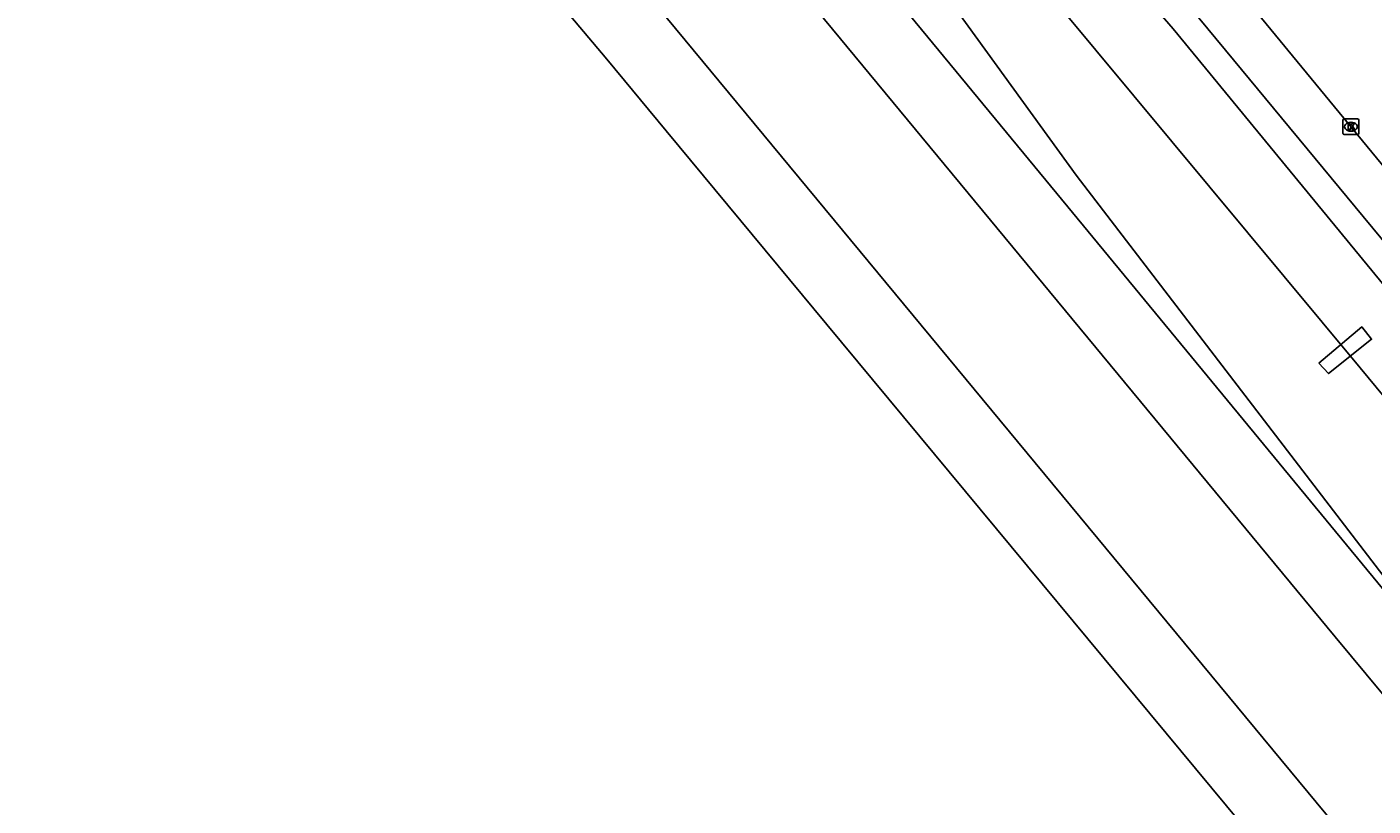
# Model space of a CAD drawing. Extents: x 156651 to 158072, y 387631 to 388990.
# Drawn here: x 157150.7 to 157235.7, y 387744.8 to 387794 of the extents above; entities that cross this region are included whole.
import ezdxf

# ---------------------------------------------------------------- set-up
doc = ezdxf.new("R2010")
doc.units = 0
for name, color, linetype in [('IMGEO_Berm_groen', 7, 'Continuous'), ('IMGEO_Hek', 7, 'Continuous'), ('IMGEO_Kolk', 7, 'Continuous'), ('IMGEO_Overweg_gesloten', 7, 'Continuous'), ('IMGEO_Rijbaan_lokaal_gesloten', 7, 'Continuous'), ('IMGEO_Spoor', 7, 'Continuous'), ('IMGEO_Spoorbaan_halfverhard', 7, 'Continuous')]:
    doc.layers.add(name, color=color, linetype=linetype)

msp = doc.modelspace()

# ---------------------------------------------------------------- linework, layer by layer
at = {"layer": 'IMGEO_Berm_groen'}
msp.add_lwpolyline([(157166.96, 387864.35), (157177.251, 387852.02), (157242.391, 387773.236), (157261.602, 387750), (157335.27, 387660.718)], dxfattribs=at)
at = {"layer": 'IMGEO_Hek'}
msp.add_lwpolyline([(157002.507, 388013.527), (157018.738, 387994.188), (157075.932, 387926.222), (157082.753, 387918.018), (157090.118, 387909.198), (157094.781, 387903.641), (157095.924, 387902.317), (157122.689, 387870.113), (157130.368, 387860.927), (157132.626, 387858.26), (157134.025, 387856.536), (157145.335, 387842.796), (157169.212, 387813.924), (157172.294, 387810.169), (157183.237, 387796.857), (157187.327, 387791.995), (157191.071, 387787.45), (157201.226, 387775.206), (157230.39, 387740.079), (157235.046, 387734.397), (157242.695, 387725.141), (157253.961, 387711.458), (157289.883, 387667.87)], dxfattribs=at)
at = {"layer": 'IMGEO_Kolk'}
for p, q in [((157233.83, 387787.29), (157233.83, 387788.142)), ((157233.905, 387788.216), (157234.757, 387788.216)), ((157234.318, 387787.996), (157234.343, 387787.996)), ((157234.831, 387788.142), (157234.831, 387787.29)), ((157234.757, 387787.216), (157233.905, 387787.216)), ((157234.341, 387787.436), (157234.316, 387787.436))]:
    msp.add_line(p, q, dxfattribs=at)
for points in [[(157233.83, 387787.29), (157233.83, 387788.142)], [(157233.905, 387788.216), (157234.757, 387788.216)], [(157234.151, 387787.916), (157234.274, 387787.916), (157234.274, 387787.765), (157234.404, 387787.916), (157234.568, 387787.916), (157234.422, 387787.765), (157234.575, 387787.516), (157234.423, 387787.516), (157234.338, 387787.68), (157234.274, 387787.613), (157234.274, 387787.516), (157234.151, 387787.516), (157234.151, 387787.916)], [(157234.831, 387788.142), (157234.831, 387787.29)], [(157234.757, 387787.216), (157233.905, 387787.216)]]:
    msp.add_lwpolyline(points, dxfattribs=at)
for centre, start, end in [((157233.907, 387788.14), 91.55205, 178.44795), ((157233.907, 387788.14), 91.55205, 178.44795), ((157234.755, 387788.14), 1.55205, 88.44795), ((157234.755, 387788.14), 1.55205, 88.44795), ((157233.907, 387787.292), 181.55205, 268.44795), ((157233.907, 387787.292), 181.55205, 268.44795), ((157234.755, 387787.292), 271.55205, 358.44795), ((157234.755, 387787.292), 271.55205, 358.44795)]:
    msp.add_arc(centre, 0.0765, start, end, dxfattribs=at)
for centre, major_axis, ratio, start_param, end_param in [((157234.317, 387787.716), (-0.387, 0.002), 0.722429, 4.712389, 7.853982), ((157234.342, 387787.716), (-0.39, 0.002), 0.717154, 1.570796, 4.712389)]:
    msp.add_ellipse(centre, major_axis=major_axis, ratio=ratio, start_param=start_param, end_param=end_param, dxfattribs=at)
at = {"layer": 'IMGEO_Overweg_gesloten'}
msp.add_lwpolyline([(157232.31, 387772.771), (157235.019, 387775.061), (157235.64, 387774.283), (157232.923, 387772.117), (157232.31, 387772.771)], dxfattribs=at)
at = {"layer": 'IMGEO_Rijbaan_lokaal_gesloten'}
msp.add_lwpolyline([(157337.844, 387661.887), (157244.684, 387775.137), (157168.303, 387867.992)], dxfattribs=at)
at = {"layer": 'IMGEO_Spoor'}
for points in [[(156869.112, 388198.606), (156881.132, 388183.363), (156896.988, 388163.695), (156934.031, 388118.813), (156947.895, 388102.263), (156968.651, 388077.779), (157013.933, 388024.808), (157050.907, 387981.407), (157095.657, 387928.292), (157129.461, 387887.97), (157178.378, 387828.835), (157215.755, 387783.487)], [(156865.308, 388195.462), (156870.022, 388189.509), (156887.814, 388167.443), (156909.51, 388141.178), (156951.276, 388091.519), (156994.8, 388040.336), (157047.715, 387978.302), (157077.25, 387943.427), (157106.481, 387908.588), (157145.615, 387861.584), (157233.331, 387755.475), (157295.4, 387680.676)], [(156861.38, 388192.215), (156889.992, 388156.032), (156904.613, 388138.066), (156936.994, 388098.664), (156975.894, 388051.914), (157129.969, 387867.975), (157185.575, 387801.306), (157243.801, 387730.926), (157317.91, 387641.153), (157319.189, 387639.479), (157324.467, 387633.086)], [(157182.534, 387835.508), (157234.91, 387772.48), (157331.686, 387655.436), (157334.88, 387651.416), (157341.28, 387643.669)], [(157181.043, 387834.301), (157216.98, 387784.652)], [(157216.98, 387784.652), (157245.824, 387747)], [(157215.755, 387783.487), (157245.824, 387747)]]:
    msp.add_lwpolyline(points, dxfattribs=at)
at = {"layer": 'IMGEO_Spoorbaan_halfverhard'}
msp.add_lwpolyline([(157345.109, 387646.08), (157317.789, 387679.061), (157284.831, 387719.064), (157252.184, 387758.506), (157223.104, 387793.908), (157216.021, 387802.102), (157185.011, 387839.465), (157165.423, 387862.906)], dxfattribs=at)

doc.saveas('drawing.dxf')
